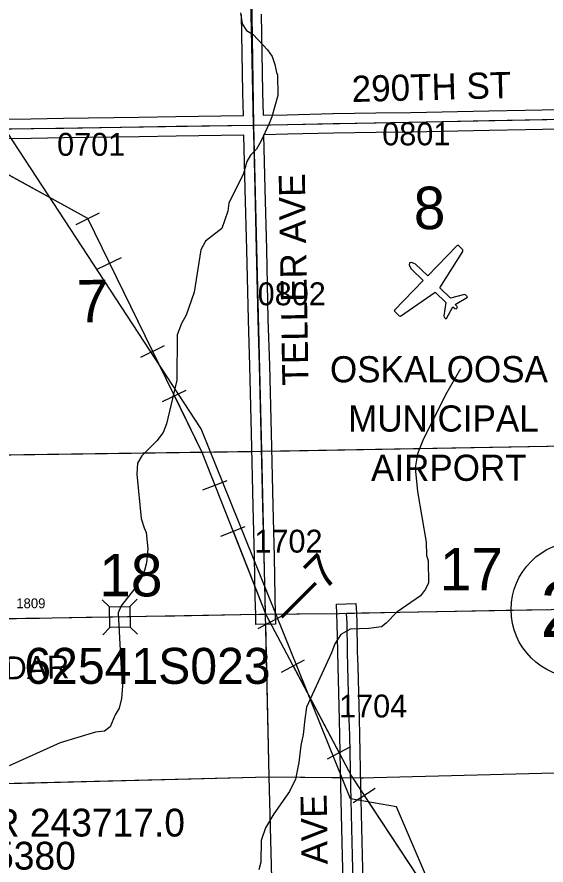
# Model space of a CAD drawing. Extents: x 23.6 to 68.7, y -63 to -29.
# Drawn here: x 51.008 to 52.625, y -54.804 to -52.211 of the extents above; entities that cross this region are included whole.
import ezdxf

# ---------------------------------------------------------------- set-up
doc = ezdxf.new("R2010")
doc.units = 0
for name, color, linetype in [('tdCoAirport', 7, 'Continuous'), ('tdCoAirportTxt', 7, 'Continuous'), ('tdCoHydroRiver', 7, 'Continuous'), ('tdCoPipe', 7, 'Continuous'), ('tdCoPriCL', 7, 'Continuous'), ('tdCoPrimary', 7, 'Continuous'), ('tdCoPriNonDiv', 7, 'Continuous'), ('tdCoPriNonDivCL', 7, 'Continuous'), ('tdCoSecRdNmbr', 7, 'Continuous'), ('tdCoSecRdTxt', 7, 'Continuous'), ('tdCoSecRteBand', 7, 'Continuous'), ('tdCoSecRteCL', 7, 'Continuous'), ('tdCoSectLine', 7, 'Continuous'), ('tdCoSectLinePart', 7, 'Continuous'), ('tdCoSectNmbr', 7, 'Continuous'), ('tdCoShieldStRte', 7, 'Continuous'), ('tdCoStrucNonDivPri', 7, 'Continuous'), ('tdCoStrucPriMaintName', 7, 'Continuous'), ('tdCoStrucSecCoName', 7, 'Continuous'), ('tdCoStrucSecFHWANum', 7, 'Continuous'), ('tdCoSurfGravel', 7, 'Continuous'), ('tdCoUnicrpTwnTxt', 7, 'Continuous'), ('tdStHwyPriRefPost1', 7, 'Continuous')]:
    doc.layers.add(name, color=color, linetype=linetype)

msp = doc.modelspace()

# ---------------------------------------------------------------- linework, layer by layer
at = {"layer": 'tdCoAirport'}
msp.add_lwpolyline([(52.2081, -52.9631), (52.2068, -52.9701), (52.2126, -52.9812), (52.2495, -53.017), (52.1615, -53.1078), (52.1615, -53.1106), (52.1757, -53.1244), (52.1799, -53.1257), (52.2864, -53.0528), (52.319, -53.0844), (52.3127, -53.1251), (52.3141, -53.1292), (52.3184, -53.1334), (52.3212, -53.1333), (52.3402, -53.0967), (52.3459, -53.1022), (52.3501, -53.1035), (52.3542, -53.0993), (52.3528, -53.0951), (52.3471, -53.0896), (52.3845, -53.068), (52.3844, -53.0652), (52.3802, -53.0611), (52.376, -53.0598), (52.3328, -53.0702), (52.3002, -53.0386), (52.3711, -52.9285), (52.3711, -52.9229), (52.3569, -52.9091), (52.3527, -52.9106), (52.2633, -53.0028), (52.2264, -52.967), (52.2207, -52.9643), (52.2151, -52.9616)], close=True, dxfattribs=at)
at = {"layer": 'tdCoHydroRiver'}
for points in [[(51.6918, -52.1985), (51.6969, -52.2316), (51.7098, -52.252), (51.7304, -52.2644), (51.7736, -52.3113), (51.788, -52.3317), (51.7962, -52.3568), (51.8012, -52.3805), (51.8044, -52.3883), (51.8051, -52.4515), (51.7869, -52.5164), (51.7792, -52.537), (51.7545, -52.5893), (51.7406, -52.6148), (51.7219, -52.6339), (51.711, -52.653), (51.7004, -52.6894), (51.6556, -52.7799), (51.6527, -52.8052), (51.6343, -52.8575), (51.5842, -52.8959), (51.5703, -52.9229), (51.5497, -53.0525), (51.5252, -53.1223), (51.5112, -53.1477), (51.4974, -53.1826), (51.4973, -53.3215), (51.4657, -53.4544), (51.4549, -53.4814), (51.4362, -53.5069), (51.3894, -53.5531), (51.377, -53.5754), (51.3742, -53.6086), (51.3883, -53.7442), (51.3965, -53.7725), (51.403, -53.7866), (51.4083, -53.8371), (51.404, -53.8798), (51.398, -53.9035), (51.3903, -53.9225), (51.367, -53.9591), (51.3265, -54.0116), (51.3173, -54.0323), (51.3273, -54.2232), (51.3322, -54.2436), (51.328, -54.2942), (51.3205, -54.3243), (51.3081, -54.3449), (51.2927, -54.3814), (51.2755, -54.3942), (51.2487, -54.3977), (51.1401, -54.4304), (50.9846, -54.5)], [(52.3637, -53.2863), (52.3173, -53.3658), (52.248, -53.5055), (52.2327, -53.5468), (52.2254, -53.5895), (52.2326, -53.662), (52.2582, -53.8164), (52.2602, -53.8559), (52.2652, -53.8732), (52.266, -53.941), (52.2568, -53.9601), (52.2413, -53.9808), (52.1693, -54.0306), (52.1365, -54.0642), (52.1225, -54.0754), (52.084, -54.0806)], [(52.084, -54.0806), (52.0266, -54.0829), (51.9984, -54.099), (51.9798, -54.1276), (51.969, -54.1545), (51.8935, -54.3211), (51.8876, -54.3575), (51.8833, -54.4049), (51.8758, -54.4381), (51.8701, -54.4903), (51.8596, -54.5409), (51.841, -54.579), (51.7929, -54.6474), (51.7681, -54.6903), (51.7543, -54.7284), (51.7534, -54.7947), (51.7474, -54.8184)]]:
    msp.add_lwpolyline(points, dxfattribs=at)
at = {"layer": 'tdCoPipe'}
for p, q in [((51.1887, -52.845), (51.2609, -52.8097)), ((51.2552, -52.9811), (51.3273, -52.946)), ((51.3869, -53.2507), (51.459, -53.2155)), ((51.4534, -53.3869), (51.5254, -53.3517)), ((51.5758, -53.657), (51.6505, -53.6276)), ((51.6312, -53.798), (51.7058, -53.7687)), ((51.7455, -54.0801), (51.8165, -54.0425)), ((51.8165, -54.214), (51.8873, -54.1764)), ((51.957, -54.479), (52.028, -54.4414)), ((52.0357, -54.6128), (52.1026, -54.5687))]:
    msp.add_line(p, q, dxfattribs=at)
for points in [[(52.7092, -55.8881), (52.1685, -54.6256), (52.0278, -54.6014), (51.5713, -53.4705), (50.5099, -51.8469), (50.4958, -51.5814), (50.5552, -51.2727), (50.2847, -51.1516), (50.2624, -50.4838), (49.8437, -50.5036), (49.7201, -50.1551), (49.2788, -49.7486), (48.7767, -48.7734), (48.4175, -48.7462), (48.3931, -48.0683), (48.5915, -48.0676), (48.5343, -47.35), (48.398, -46.9574), (48.2106, -46.8896), (48.0301, -46.884), (47.8917, -46.8778), (47.6421, -46.4224)], [(47.6328, -46.455), (47.8862, -47.0281), (47.8862, -47.3755), (48.1041, -47.5548), (48.3579, -48.0145), (48.3692, -48.7357), (48.7277, -48.8178), (49.2636, -49.807), (49.6834, -50.278), (49.6888, -50.5119), (49.9362, -51.0105), (49.9711, -52.1375), (51.224, -52.8257), (51.5733, -53.5411), (51.7686, -54.0379), (52.0307, -54.5322), (52.7489, -55.6227), (53.4258, -56.5755), (53.9554, -57.7229)], [(50.9627, -52.6822), (51.224, -52.8257), (51.2248, -52.8274)], [(51.2913, -52.9635), (51.4229, -53.2331)], [(51.4894, -53.3692), (51.5733, -53.5411), (51.6131, -53.6423)], [(51.6685, -53.7833), (51.7686, -54.0379), (51.781, -54.0613)], [(51.852, -54.1951), (51.9925, -54.4602)], [(52.0692, -54.5907), (52.2342, -54.8412)]]:
    msp.add_lwpolyline(points, dxfattribs=at)
at = {"layer": 'tdCoPriCL'}
msp.add_lwpolyline([(52.6295, -54.0233), (52.5022, -54.0256), (52.3466, -54.029), (52.1779, -54.032), (52.0613, -54.0337), (52.0151, -54.035), (51.9922, -54.0357), (51.8633, -54.0364), (51.7673, -54.0377), (51.7491, -54.0379), (51.6919, -54.0391), (51.5935, -54.0406), (51.4899, -54.0426), (51.4023, -54.0441), (51.3012, -54.0458), (51.2371, -54.0468), (51.1155, -54.049), (51.0771, -54.0495), (51.0069, -54.0505)], dxfattribs=at)
at = {"layer": 'tdCoPrimary'}
for points in [[(51.22, -54.0471), (51.1159, -54.049), (51.0775, -54.0495), (51.0072, -54.0505), (50.9882, -54.0507), (50.9514, -54.051), (50.9423, -54.0503), (50.9332, -54.0493), (50.9241, -54.0478), (50.9151, -54.046), (50.9062, -54.0438), (50.8975, -54.0411), (50.8888, -54.0381), (50.8726, -54.0308), (50.8712, -54.0302), (50.8583, -54.0243), (50.841, -54.0132), (50.8215, -53.9987), (50.8086, -53.9874), (50.7957, -53.9762), (50.7447, -53.9322), (50.7308, -53.9202)], [(51.22, -54.0471), (51.1159, -54.049), (51.0775, -54.0495), (51.0072, -54.0505), (50.9882, -54.0507), (50.9514, -54.051), (50.9423, -54.0503), (50.9332, -54.0493), (50.9241, -54.0478), (50.9151, -54.046), (50.9062, -54.0438), (50.8975, -54.0411), (50.8888, -54.0381), (50.8726, -54.0308), (50.8712, -54.0302), (50.8583, -54.0243), (50.841, -54.0132), (50.8215, -53.9987), (50.8086, -53.9874), (50.7957, -53.9762), (50.7447, -53.9322), (50.7308, -53.9202)], [(52.6298, -54.0233), (52.5026, -54.0256), (52.347, -54.029), (52.1783, -54.032), (52.0617, -54.0337), (52.0155, -54.035), (51.9926, -54.0357), (51.8636, -54.0364), (51.7677, -54.0377), (51.7495, -54.0379), (51.6922, -54.0391), (51.5938, -54.0406), (51.4903, -54.0426), (51.4027, -54.0441), (51.3016, -54.0458), (51.2375, -54.0468), (51.22, -54.0471), (51.1159, -54.049), (51.0775, -54.0495), (51.0072, -54.0505)], [(52.6298, -54.0233), (52.5026, -54.0256), (52.347, -54.029), (52.1783, -54.032), (52.0617, -54.0337), (52.0155, -54.035), (51.9926, -54.0357), (51.8636, -54.0364), (51.7677, -54.0377), (51.7495, -54.0379), (51.6922, -54.0391), (51.5938, -54.0406), (51.4903, -54.0426), (51.4027, -54.0441), (51.3016, -54.0458), (51.2375, -54.0468), (51.22, -54.0471)], [(52.6298, -54.0233), (52.5026, -54.0256), (52.347, -54.029), (52.1783, -54.032), (52.0617, -54.0337), (52.0155, -54.035), (51.9926, -54.0357), (51.8636, -54.0364), (51.7677, -54.0377), (51.7495, -54.0379), (51.6922, -54.0391), (51.5938, -54.0406), (51.4903, -54.0426), (51.4027, -54.0441), (51.3016, -54.0458), (51.2375, -54.0468), (51.22, -54.0471)]]:
    msp.add_lwpolyline(points, dxfattribs=at)
at = {"layer": 'tdCoPriNonDiv'}
msp.add_lwpolyline([(52.814, -54.0201), (52.178, -54.032), (51.9923, -54.0357), (51.7491, -54.0379), (51.1156, -54.049), (50.9511, -54.051), (50.942, -54.0503), (50.9328, -54.0493), (50.9238, -54.0478), (50.9148, -54.046), (50.9059, -54.0438), (50.8971, -54.0411), (50.8885, -54.0381), (50.8579, -54.0243), (50.8406, -54.0132), (50.8211, -53.9987), (49.8073, -53.1241), (49.1541, -52.5615)], dxfattribs=at)
at = {"layer": 'tdCoPriNonDivCL'}
msp.add_lwpolyline([(52.6295, -54.0233), (52.5022, -54.0256), (52.3466, -54.029), (52.1779, -54.032), (52.0613, -54.0337), (52.0151, -54.035), (51.9922, -54.0357), (51.8633, -54.0364), (51.7673, -54.0377), (51.7491, -54.0379), (51.6919, -54.0391), (51.5935, -54.0406), (51.4899, -54.0426), (51.4023, -54.0441), (51.3012, -54.0458), (51.2371, -54.0468), (51.1155, -54.049), (51.0771, -54.0495), (51.0069, -54.0505)], dxfattribs=at)
msp.add_lwpolyline([(52.6295, -54.0233), (52.5022, -54.0256), (52.3466, -54.029), (52.1779, -54.032), (52.0613, -54.0337), (52.0151, -54.035), (51.9922, -54.0357), (51.8633, -54.0364), (51.7673, -54.0377), (51.7491, -54.0379), (51.6919, -54.0391), (51.5935, -54.0406), (51.4899, -54.0426), (51.4023, -54.0441), (51.3012, -54.0458), (51.2371, -54.0468), (51.1155, -54.049), (51.0771, -54.0495), (51.0069, -54.0505)], dxfattribs=at)
at = {"layer": 'tdCoSecRteBand'}
for points in [[(50.7522, -52.5266), (50.7795, -52.526), (50.7796, -52.526), (50.7797, -52.526), (51.0507, -52.5224), (51.1508, -52.5207), (51.1508, -52.5207), (51.1508, -52.5207), (51.3809, -52.5171), (51.4938, -52.5151), (51.4939, -52.5151), (51.494, -52.5151), (51.7007, -52.5127), (51.6989, -52.4426), (51.6989, -52.4425), (51.6989, -52.4424), (51.6943, -52.2037)], [(51.7543, -52.2026), (51.7589, -52.4411), (51.7607, -52.5116)], [(51.7607, -52.5116), (51.8339, -52.5097), (51.8339, -52.5097), (51.834, -52.5097), (51.974, -52.5064), (51.9741, -52.5064), (51.9742, -52.5064), (52.1052, -52.5042), (52.1053, -52.5042), (52.1053, -52.5042), (52.2114, -52.5028), (52.45, -52.4979), (52.45, -52.4979), (52.4501, -52.4979), (52.5608, -52.4958), (52.769, -52.4915)], [(52.7702, -52.5515), (52.562, -52.5557), (52.562, -52.5557), (52.5619, -52.5557), (52.4512, -52.5579), (52.2125, -52.5628), (52.2124, -52.5628), (52.2123, -52.5628), (52.1062, -52.5642), (51.9753, -52.5664), (51.8354, -52.5696), (51.7622, -52.5716), (51.7622, -52.5716), (51.7618, -52.5716), (51.7658, -52.736), (51.7705, -52.9214), (51.7705, -52.9215), (51.7705, -52.9215), (51.7753, -53.1348), (51.7797, -53.2756), (51.7797, -53.2757), (51.7797, -53.2759), (51.7846, -53.4829), (51.79, -53.7048), (51.7939, -53.8614), (51.7939, -53.8615), (51.7939, -53.8615), (51.7964, -53.9831), (51.7977, -54.037), (51.7984, -54.067), (51.7384, -54.0683), (51.7377, -54.0384), (51.7364, -53.9845), (51.7364, -53.9844), (51.7364, -53.9844), (51.7339, -53.8628), (51.73, -53.7063), (51.73, -53.7063), (51.73, -53.7063), (51.7246, -53.4843), (51.7246, -53.4843), (51.7246, -53.4843), (51.7197, -53.2774), (51.7154, -53.1366), (51.7154, -53.1364), (51.7154, -53.1363), (51.7105, -52.9229), (51.7058, -52.7375), (51.7058, -52.7375), (51.7058, -52.7375), (51.7018, -52.5727), (51.4947, -52.5751), (51.382, -52.5771), (51.3819, -52.5771), (51.3819, -52.5771), (51.1518, -52.5807), (51.0517, -52.5824), (51.0516, -52.5824), (51.0516, -52.5824), (50.7807, -52.586)], [(52.0076, -54.9376), (52.0022, -54.7343), (52.0022, -54.7343), (52.0022, -54.7342), (51.9984, -54.5629), (51.9984, -54.5629), (51.9984, -54.5629), (51.995, -54.4077), (51.9935, -54.3585), (51.9935, -54.3584), (51.9935, -54.3583), (51.9896, -54.1971), (51.9884, -54.1524), (51.9884, -54.1523), (51.9884, -54.1521), (51.9868, -54.0653), (51.9856, -54.0363), (51.9842, -54.0064), (52.0442, -54.0037), (52.0455, -54.0337), (52.0468, -54.0631), (52.0468, -54.0635), (52.0468, -54.0639), (52.0483, -54.1509), (52.0496, -54.1955), (52.0496, -54.1955), (52.0496, -54.1956), (52.0535, -54.3567), (52.055, -54.406), (52.055, -54.4061), (52.055, -54.4063), (52.0584, -54.5616), (52.0622, -54.7328), (52.0676, -54.9362)]]:
    msp.add_lwpolyline(points, dxfattribs=at)
at = {"layer": 'tdCoSecRteCL'}
for points in [[(51.7315, -52.5423), (51.7289, -52.4418), (51.7243, -52.2031), (51.7207, -51.9822), (51.7173, -51.8012), (51.7153, -51.6754), (51.7142, -51.6158), (51.7132, -51.5013), (51.713, -51.4815)], [(51.7315, -52.5423), (51.8347, -52.5396), (51.9747, -52.5364), (52.1057, -52.5342), (52.2119, -52.5328), (52.4506, -52.5279), (52.5614, -52.5257), (52.7696, -52.5215), (52.891, -52.5189), (53.0732, -52.5151), (53.0797, -52.5156), (53.1006, -52.5158)], [(50.7233, -52.5573), (50.7801, -52.556), (51.0512, -52.5524), (51.1513, -52.5507), (51.3814, -52.5471), (51.4943, -52.5451), (51.7315, -52.5423)], [(51.7677, -54.0377), (51.7664, -53.9838), (51.7639, -53.8621), (51.76, -53.7055), (51.7546, -53.4836), (51.7497, -53.2766), (51.7453, -53.1356), (51.7405, -52.9222), (51.7358, -52.7368), (51.7317, -52.5676), (51.7315, -52.5423)], [(52.0483, -55.5352), (52.0472, -55.4636), (52.0443, -55.2957), (52.0405, -55.0923), (52.0376, -54.937), (52.0322, -54.7335), (52.0284, -54.5623), (52.025, -54.4069), (52.0235, -54.3576), (52.0196, -54.1963), (52.0184, -54.1516), (52.0168, -54.0644), (52.0155, -54.035)]]:
    msp.add_lwpolyline(points, dxfattribs=at)
at = {"layer": 'tdCoSectLine'}
for points in [[(51.7147, -51.4711), (51.7311, -52.5423)], [(51.7311, -52.5423), (52.7326, -52.5223)], [(50.7229, -52.5573), (51.7311, -52.5423)], [(51.7311, -52.5423), (51.7556, -53.5387)], [(51.7556, -53.5387), (52.744, -53.5211)], [(50.7376, -53.5528), (51.7556, -53.5387)], [(51.7556, -53.5387), (51.778, -54.5344)], [(51.778, -54.5344), (52.0668, -54.537), (52.0985, -54.5362), (52.7697, -54.5189)], [(50.7529, -54.5599), (51.778, -54.5344)], [(51.778, -54.5344), (51.8042, -55.538)]]:
    msp.add_lwpolyline(points, dxfattribs=at)
at = {"layer": 'tdCoSectLinePart'}
for points in [[(51.7851, -53.5382), (52.744, -53.5211)], [(50.7676, -53.5524), (51.7251, -53.5391)], [(51.7675, -54.0676), (51.778, -54.5344)], [(52.0577, -54.5369), (52.0668, -54.537), (52.0985, -54.5362), (52.7697, -54.5189)], [(50.7826, -54.5591), (51.778, -54.5344)], [(51.778, -54.5344), (51.9977, -54.5364)], [(51.778, -54.5344), (51.8042, -55.538)]]:
    msp.add_lwpolyline(points, dxfattribs=at)
at = {"layer": 'tdCoShieldStRte'}
msp.add_circle((52.7267, -54.0227), 0.2085, dxfattribs=at)
at = {"layer": 'tdCoStrucNonDivPri'}
for p, q in [((51.291, -54.0147), (51.2685, -53.9929)), ((51.3536, -54.0136), (51.3753, -53.9911)), ((51.292, -54.0772), (51.2703, -54.0997)), ((51.3546, -54.0762), (51.3771, -54.0979))]:
    msp.add_line(p, q, dxfattribs=at)
msp.add_lwpolyline([(51.3546, -54.0762), (51.292, -54.0772), (51.291, -54.0147), (51.3536, -54.0136)], close=True, dxfattribs=at)
at = {"layer": 'tdCoSurfGravel'}
for points in [[(51.7677, -54.0377), (51.7664, -53.9838), (51.7639, -53.8621), (51.76, -53.7055), (51.7546, -53.4836), (51.7497, -53.2766), (51.7453, -53.1356), (51.7405, -52.9222), (51.7358, -52.7368), (51.7317, -52.5676), (51.7315, -52.5423), (51.7289, -52.4418), (51.7243, -52.2031), (51.7207, -51.9822), (51.7173, -51.8012), (51.7153, -51.6754), (51.7142, -51.6158), (51.7132, -51.5013), (51.713, -51.4815), (51.7129, -51.4797), (51.7171, -51.4625), (51.7177, -51.4608)], [(50.7233, -52.5573), (50.7801, -52.556), (51.0512, -52.5524), (51.1513, -52.5507), (51.3814, -52.5471), (51.4943, -52.5451), (51.7315, -52.5423), (51.8347, -52.5396), (51.9747, -52.5364), (52.1057, -52.5342), (52.2119, -52.5328), (52.4506, -52.5279), (52.5614, -52.5257), (52.7696, -52.5215)], [(52.0376, -54.937), (52.0322, -54.7335), (52.0284, -54.5623), (52.025, -54.4069), (52.0235, -54.3576), (52.0196, -54.1963), (52.0184, -54.1516), (52.0168, -54.0644), (52.0155, -54.035)]]:
    msp.add_lwpolyline(points, dxfattribs=at)

# ---------------------------------------------------------------- texts
at = {"layer": 'tdCoAirportTxt'}
for s, p in [('OSKALOOSA', (51.9648, -53.3281)), ('MUNICIPAL', (52.0202, -53.4787)), ('AIRPORT', (52.0902, -53.6293))]:
    msp.add_text(s, height=0.08, rotation=0.0396, dxfattribs=at).set_placement(p)
at = {"layer": 'tdCoSecRdNmbr'}
for s, height, rotation, p in [('0801', 0.07, 0.0394, (52.1245, -52.6035)), ('0701', 0.07, 0.0396, (51.131, -52.6355)), ('0802', 0.07, 0.0401, (51.7438, -53.0924)), ('1702', 0.07, 0.04, (51.7338, -53.8486)), ('1809', 0.03, 0.0394, (51.0061, -54.0185)), ('1704', 0.07, 0.0397, (51.9925, -54.3525))]:
    msp.add_text(s, height=height, rotation=rotation, dxfattribs=at).set_placement(p)
at = {"layer": 'tdCoSecRdTxt'}
for s, rotation, p in [('290TH ST', 1.4809, (52.0322, -52.4712)), ('TELLER AVE', 91, (51.8993, -53.3369)), ('TELLER AVE', 91, (51.9658, -55.2352))]:
    msp.add_text(s, height=0.08, rotation=rotation, dxfattribs=at).set_placement(p)
at = {"layer": 'tdCoSectNmbr'}
for s, rotation, p in [('8', 1.0394, (52.2216, -52.8606)), ('7', 1.0396, (51.1924, -53.1455)), ('17', 0.0395, (52.3001, -53.9642)), ('18', 0.0396, (51.2597, -53.9825))]:
    msp.add_text(s, height=0.13, rotation=rotation, dxfattribs=at).set_placement(p)
at = {"layer": 'tdCoShieldStRte'}
msp.add_text('23', height=0.17, dxfattribs=at).set_placement((52.6076, -54.1066))
at = {"layer": 'tdCoStrucPriMaintName'}
msp.add_text('62541S023', height=0.11, dxfattribs=at).set_placement((51.0308, -54.2497))
msp.add_text('62541S023', height=0.11, dxfattribs=at).set_placement((51.0308, -54.2497))
msp.add_text('62541S023', height=0.11, dxfattribs=at).set_placement((51.0308, -54.2497))
at = {"layer": 'tdCoStrucSecCoName'}
msp.add_text('HR 243717.0', height=0.085, dxfattribs=at).set_placement((50.8519, -54.7164))
at = {"layer": 'tdCoStrucSecFHWANum'}
msp.add_text('235380', height=0.085, dxfattribs=at).set_placement((50.8089, -54.8175))
at = {"layer": 'tdCoUnicrpTwnTxt'}
msp.add_text('CEDAR', height=0.07, rotation=1.2231, dxfattribs=at).set_placement((50.8412, -54.2392))
at = {"layer": 'tdStHwyPriRefPost1'}
msp.add_text('‒‒7', height=0.1, rotation=45, dxfattribs=at).set_placement((51.8424, -54.0725))

doc.saveas('drawing.dxf')
